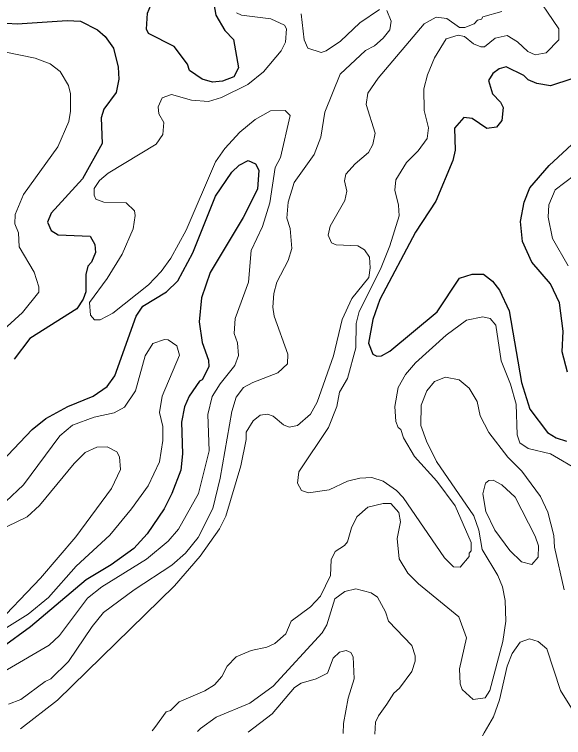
# Model space of a CAD drawing. Extents: x 763.2 to 816.8, y 7896.5 to 7952.7.
# Drawn here: x 768.614 to 770.738, y 7897.184 to 7899.98 of the extents above; entities that cross this region are included whole.
import ezdxf

# ---------------------------------------------------------------- set-up
doc = ezdxf.new("R2010")
doc.units = 0
doc.header["$LTSCALE"] = 0.064
doc.layers.add('1', color=7, linetype='Continuous', lineweight=25)
doc.layers.add('2', color=7, linetype='Continuous', lineweight=13)

msp = doc.modelspace()

# ---------------------------------------------------------------- linework, layer by layer
at = {"layer": '1'}
msp.add_lwpolyline([(769.1323, 7899.9058), (769.1246, 7899.9226), (769.1292, 7899.9856), (769.1547, 7900.0481), (769.2076, 7900.1279), (769.2429, 7900.1573), (769.2873, 7900.1695), (769.3306, 7900.1598), (769.3691, 7900.1164), (769.3925, 7899.9768), (769.4285, 7899.918), (769.4611, 7899.883), (769.4803, 7899.7731), (769.4623, 7899.7393), (769.4191, 7899.7214), (769.3797, 7899.7179), (769.3403, 7899.7291), (769.2909, 7899.7634), (769.2831, 7899.7873), (769.2325, 7899.8556)], close=True, dxfattribs=at)
for points in [[(768.5843, 7899.9463), (768.6246, 7899.9431), (768.8177, 7899.956), (768.8695, 7899.9541), (768.9358, 7899.921), (768.9653, 7899.8943), (768.9975, 7899.8493)], [(768.9975, 7899.8493), (769.0149, 7899.7756), (769.0172, 7899.7302), (769.0073, 7899.6784), (768.96, 7899.6134), (768.9495, 7899.5807)], [(770.7703, 7899.7316), (770.688, 7899.7034), (770.6353, 7899.7127), (770.6013, 7899.7265), (770.5841, 7899.7444), (770.5163, 7899.7768), (770.4888, 7899.7697), (770.4649, 7899.7516), (770.4476, 7899.724), (770.4631, 7899.6734), (770.4941, 7899.6409), (770.5041, 7899.6196), (770.4995, 7899.57), (770.4792, 7899.5435), (770.442, 7899.5387), (770.3853, 7899.5774), (770.3527, 7899.5811), (770.3159, 7899.5403), (770.3188, 7899.4557), (770.3104, 7899.4146), (770.2437, 7899.2583), (770.1658, 7899.1385), (770.0272, 7898.8779), (770, 7898.8), (769.9838, 7898.7092), (770.0001, 7898.6666), (770.0161, 7898.6587), (770.0337, 7898.6598), (770.0668, 7898.6772), (770.2499, 7898.8303), (770.3355, 7898.96), (770.385, 7898.976), (770.428, 7898.9759), (770.4629, 7898.9491), (770.4904, 7898.914), (770.5276, 7898.8336), (770.5756, 7898.5567), (770.6077, 7898.4541), (770.6767, 7898.3634), (770.7095, 7898.3427), (770.7495, 7898.33)], [(768.9495, 7899.5807), (768.9533, 7899.4809), (768.8777, 7899.3447), (768.7562, 7899.212), (768.7416, 7899.1761), (768.7561, 7899.1444), (768.7836, 7899.1283), (768.907, 7899.1225), (768.9249, 7899.0903), (768.9281, 7899.0599), (768.9116, 7899.0221), (768.8977, 7899.006), (768.8898, 7898.9746), (768.8905, 7898.9074), (768.8801, 7898.8794), (768.855, 7898.8412), (768.6729, 7898.7271), (768.613, 7898.647)], [(770.7531, 7898.5962), (770.7334, 7898.6751), (770.7363, 7898.7547), (770.722, 7898.8647), (770.6875, 7898.9381), (770.6161, 7899.0216), (770.58, 7899.1016), (770.5722, 7899.1795), (770.5853, 7899.2543), (770.6081, 7899.3094), (770.6828, 7899.3961), (770.8729, 7899.573)], [(768.5633, 7898.2497), (768.6822, 7898.375), (768.7358, 7898.4174), (768.8202, 7898.4638), (768.9188, 7898.5033), (768.9724, 7898.5409), (769.0024, 7898.5828), (769.0848, 7898.8138), (769.1103, 7898.8519), (769.2025, 7898.9075), (769.2455, 7898.9492), (769.304, 7899.0586), (769.3921, 7899.2773), (769.4544, 7899.37), (769.4836, 7899.3968), (769.5183, 7899.4149), (769.5467, 7899.4017), (769.5595, 7899.3774), (769.5547, 7899.3043), (769.4986, 7899.1945), (769.3708, 7898.9815), (769.3381, 7898.8836), (769.3281, 7898.7908), (769.3398, 7898.7118), (769.365, 7898.6424), (769.3656, 7898.6175), (769.3396, 7898.5664), (769.3301, 7898.5622), (769.2902, 7898.5032), (769.2722, 7898.4622), (769.2607, 7898.4038), (769.2638, 7898.2807), (769.2576, 7898.2173), (769.2231, 7898.1276), (769.1928, 7898.0687), (769.1275, 7897.9708), (769.0765, 7897.915), (768.9888, 7897.8521), (768.8919, 7897.7929), (768.6761, 7897.6113), (768.4562, 7897.4515)]]:
    msp.add_lwpolyline(points, dxfattribs=at)
at = {"layer": '2'}
for points in [[(770.1614, 7898.2703), (770.2476, 7898.175), (770.3189, 7898.0792), (770.3809, 7897.9378), (770.3814, 7897.9061), (770.3734, 7897.8963), (770.3729, 7897.8837), (770.3385, 7897.8422), (770.3127, 7897.8435), (770.2774, 7897.8792), (770.1173, 7898.1116), (770.0925, 7898.1394), (770.041, 7898.1754), (769.9961, 7898.189), (769.9501, 7898.1864), (769.9022, 7898.1747), (769.8318, 7898.1417), (769.751, 7898.1304), (769.7246, 7898.1384), (769.7092, 7898.1667), (769.7145, 7898.2116), (769.8288, 7898.3825), (769.8614, 7898.4632), (769.872, 7898.5189), (769.9024, 7898.5717), (769.9341, 7898.6908), (769.9361, 7898.7849), (769.9478, 7898.831), (770.0299, 7898.9953), (770.0664, 7899.0848), (770.1017, 7899.2011), (770.1002, 7899.2418), (770.0857, 7899.3004), (770.0893, 7899.3402), (770.1305, 7899.4077), (770.1753, 7899.4527), (770.2102, 7899.5004), (770.2153, 7899.5416), (770.1992, 7899.6079), (770.1974, 7899.6917), (770.2124, 7899.7471), (770.2394, 7899.8118), (770.2847, 7899.8852), (770.3307, 7899.9), (770.3551, 7899.8951), (770.3897, 7899.8658), (770.4182, 7899.8543), (770.4323, 7899.8552), (770.4743, 7899.8888), (770.5201, 7899.8984), (770.5604, 7899.8739), (770.5995, 7899.8369), (770.6289, 7899.8232), (770.6707, 7899.8314), (770.7201, 7899.8821), (770.7199, 7899.9248), (770.6134, 7900.0832)], [(770.0266, 7899.9985), (769.9498, 7899.9482), (769.8752, 7899.8773), (769.82, 7899.8398), (769.8008, 7899.8333), (769.7489, 7899.8499), (769.7343, 7899.8815), (769.7237, 7899.9821)], [(769.4728, 7899.9858), (769.4921, 7899.9773), (769.6057, 7899.9626), (769.6585, 7899.9388), (769.6663, 7899.9239), (769.6632, 7899.8731), (769.6464, 7899.8389), (769.577, 7899.7582), (769.5169, 7899.7097), (769.4151, 7899.6586), (769.3647, 7899.6438), (769.2983, 7899.6486), (769.2219, 7899.6698), (769.1858, 7899.6572), (769.1704, 7899.6224), (769.172, 7899.5951), (769.1913, 7899.5626), (769.1884, 7899.5155), (769.1618, 7899.478), (768.976, 7899.3667), (768.9432, 7899.3375), (768.9221, 7899.3073), (768.9223, 7899.2808), (768.9295, 7899.2656), (768.9593, 7899.2538), (769.0457, 7899.2521), (769.079, 7899.2206), (769.0815, 7899.2023), (769.0727, 7899.1511), (769.0301, 7899.0533), (768.9726, 7898.9587), (768.9038, 7898.8656), (768.9079, 7898.8164), (768.924, 7898.7993), (768.9459, 7898.7995), (768.9944, 7898.8254), (769.1324, 7898.9339), (769.1817, 7898.9865), (769.2187, 7899.0372), (769.2786, 7899.1457), (769.3922, 7899.41), (769.4283, 7899.4614), (769.4864, 7899.5242), (769.5446, 7899.5739), (769.6042, 7899.6074), (769.6619, 7899.6079), (769.681, 7899.5892), (769.6436, 7899.4274), (769.6221, 7899.3884), (769.6026, 7899.2517), (769.573, 7899.1597), (769.5302, 7899.0669), (769.52, 7898.9447), (769.4677, 7898.804), (769.4645, 7898.7462), (769.4773, 7898.7094), (769.4804, 7898.6613), (769.4671, 7898.6229), (769.4098, 7898.5519), (769.3794, 7898.5023), (769.3627, 7898.4326), (769.3674, 7898.2919), (769.3265, 7898.1276), (769.2488, 7897.9894), (769.2085, 7897.9434), (769.1252, 7897.8734), (768.9517, 7897.767), (768.8964, 7897.723), (768.7884, 7897.5776), (768.7478, 7897.5403), (768.4396, 7897.3614)], [(768.5913, 7897.3129), (768.6381, 7897.3308), (768.7323, 7897.4004), (768.7551, 7897.4112), (768.8227, 7897.4773), (768.9151, 7897.6135), (768.9588, 7897.6673), (769.0776, 7897.755), (769.2233, 7897.8496), (769.2762, 7897.8962), (769.3249, 7897.9569), (769.3817, 7898.0697), (769.41, 7898.1862), (769.4545, 7898.445), (769.4715, 7898.5001), (769.5003, 7898.5371), (769.5361, 7898.5571), (769.6326, 7898.5941), (769.6709, 7898.6294), (769.6711, 7898.6662), (769.6191, 7898.8132), (769.6141, 7898.8479), (769.6173, 7898.9012), (769.6287, 7898.9447), (769.6734, 7899.0282), (769.6875, 7899.0747), (769.6812, 7899.1524), (769.6682, 7899.1926), (769.6725, 7899.2544), (769.6966, 7899.3305), (769.7732, 7899.4385), (769.7999, 7899.5055), (769.8146, 7899.6026), (769.8747, 7899.7493), (769.9719, 7899.8405), (770.0075, 7899.8592), (770.0408, 7899.8882), (770.0656, 7899.92), (770.0709, 7899.954), (770.054, 7899.9952)], [(770.4995, 7899.9909), (770.4259, 7899.9714), (770.4207, 7899.9614), (770.4056, 7899.958), (770.3925, 7899.9432), (770.3565, 7899.93), (770.3357, 7899.93), (770.2867, 7899.9637), (770.2448, 7899.9689), (770.1985, 7899.9435), (770.0206, 7899.733), (769.9809, 7899.6756), (769.9741, 7899.6319), (770.01, 7899.5207), (769.9999, 7899.4769), (769.9836, 7899.4465), (769.9317, 7899.4027), (769.8955, 7899.3619), (769.8903, 7899.3359), (769.8997, 7899.2971), (769.8916, 7899.26), (769.8353, 7899.1609), (769.8276, 7899.1258), (769.841, 7899.0968), (769.8582, 7899.0887), (769.9428, 7899.0852), (769.9687, 7899.0701), (769.987, 7899.0416), (769.9904, 7898.9996), (769.9856, 7898.9633), (769.9188, 7898.8817), (769.8819, 7898.8007), (769.8481, 7898.6603), (769.7857, 7898.481), (769.7593, 7898.434), (769.7095, 7898.3903), (769.677, 7898.3836), (769.6548, 7898.3935), (769.6149, 7898.4262), (769.5926, 7898.4341), (769.5645, 7898.4309), (769.5378, 7898.409), (769.5107, 7898.3643), (769.5104, 7898.3361), (769.4904, 7898.234), (769.432, 7898.0395), (769.407, 7897.9911), (769.3322, 7897.885), (769.2331, 7897.7708)], [(768.5251, 7898.7189), (768.645, 7898.8276), (768.7079, 7898.9054), (768.7082, 7898.9263), (768.6909, 7898.9834), (768.6329, 7899.0812), (768.6297, 7899.1348), (768.6149, 7899.1702), (768.6167, 7899.2057), (768.6489, 7899.2833), (768.7822, 7899.468), (768.8247, 7899.5659), (768.8314, 7899.6054), (768.8314, 7899.6724), (768.8233, 7899.7046), (768.7909, 7899.7598), (768.7516, 7899.7889), (768.6946, 7899.8115), (768.5809, 7899.8342)], [(770.818, 7899.3872), (770.7058, 7899.3014), (770.681, 7899.2434), (770.679, 7899.1958), (770.6952, 7899.1137), (770.756, 7899.0078)], [(770.8024, 7898.2143), (770.6879, 7898.2808), (770.6017, 7898.3012), (770.5685, 7898.3237), (770.559, 7898.3544), (770.5554, 7898.4727), (770.5331, 7898.5496), (770.4963, 7898.6403), (770.4765, 7898.7782), (770.4549, 7898.8038), (770.426, 7898.8104), (770.3627, 7898.7976), (770.2841, 7898.7392), (770.1657, 7898.6325), (770.1274, 7898.5873), (770.0988, 7898.5378), (770.0856, 7898.4632)], [(768.463, 7897.5348), (768.6669, 7897.6611), (768.7457, 7897.7255), (768.8524, 7897.8469), (768.9828, 7897.9659), (769.0667, 7898.0678), (769.1308, 7898.1574), (769.1756, 7898.2499), (769.1884, 7898.3317), (769.1881, 7898.3866), (769.1755, 7898.4401), (769.1859, 7898.5039), (769.2522, 7898.6618), (769.2423, 7898.6987), (769.2083, 7898.7218), (769.195, 7898.7233), (769.1491, 7898.7069), (769.1193, 7898.6595), (769.0829, 7898.5247), (769.04, 7898.4607), (768.9996, 7898.4387), (768.9221, 7898.4227), (768.8384, 7898.3913), (768.7899, 7898.3509), (768.6492, 7898.1615), (768.5813, 7898.0969)], [(769.1468, 7897.2094), (769.1565, 7897.2225), (769.2014, 7897.2832), (769.2171, 7897.2887), (769.2508, 7897.3215), (769.3503, 7897.3641), (769.3876, 7897.3878), (769.4162, 7897.4197), (769.4365, 7897.4597), (769.4721, 7897.4953), (769.5301, 7897.5202), (769.5906, 7897.5326), (769.6213, 7897.5467), (769.6633, 7897.5849), (769.6848, 7897.6337), (769.7597, 7897.6893), (769.798, 7897.7309), (769.8371, 7897.8108), (769.8393, 7897.8705), (769.8541, 7897.9032), (769.8905, 7897.9257), (769.9027, 7897.9406), (769.9181, 7897.9947), (769.9383, 7898.0367), (769.9805, 7898.0742), (770.0403, 7898.0891), (770.0704, 7898.0887), (770.1012, 7898.0537), (770.107, 7898.0178), (770.0952, 7897.9535), (770.1022, 7897.8746), (770.1358, 7897.8194), (770.1766, 7897.7781), (770.3328, 7897.65), (770.3631, 7897.5687), (770.3355, 7897.4491), (770.3387, 7897.3913), (770.3462, 7897.3694), (770.3883, 7897.3301), (770.4353, 7897.3367), (770.4535, 7897.3656), (770.5029, 7897.5551), (770.5145, 7897.6339), (770.5128, 7897.7134), (770.5016, 7897.7658), (770.4835, 7897.8108), (770.4239, 7897.9107), (770.4108, 7897.9862), (770.3913, 7898.0412), (770.2471, 7898.2513), (770.208, 7898.3294), (770.186, 7898.3899), (770.1878, 7898.4692), (770.2089, 7898.5246), (770.2389, 7898.5604), (770.2817, 7898.5773), (770.3342, 7898.567), (770.3725, 7898.535), (770.4039, 7898.4826), (770.4159, 7898.4283), (770.4492, 7898.363), (770.5233, 7898.2677), (770.577, 7898.214), (770.6492, 7898.1154), (770.6772, 7898.0546), (770.7004, 7897.9651), (770.7038, 7897.9192), (770.74, 7897.7549)], [(770.0856, 7898.4632), (770.0891, 7898.4064), (770.0985, 7898.3825), (770.1082, 7898.3749), (770.1186, 7898.3427), (770.1614, 7898.2703)], [(768.5862, 7898.0002), (768.6636, 7898.0374), (768.7115, 7898.0807), (768.8449, 7898.2435), (768.8876, 7898.2862), (768.9328, 7898.3068), (768.9732, 7898.3084), (769.0102, 7898.288), (769.0205, 7898.2689), (769.0237, 7898.2207), (768.989, 7898.1461), (768.8514, 7897.9593), (768.7154, 7897.8), (768.5259, 7897.6044)], [(769.2331, 7897.7708), (768.7812, 7897.3286), (768.637, 7897.2168)], [(770.0087, 7897.1968), (770.0104, 7897.2434), (770.0223, 7897.2672), (770.0541, 7897.3128), (770.0817, 7897.3552), (770.1036, 7897.3744), (770.1508, 7897.4393), (770.1644, 7897.4795), (770.1644, 7897.4998), (770.1508, 7897.5391), (770.061, 7897.6331), (770.0494, 7897.67), (770.0191, 7897.7263), (769.9946, 7897.7426), (769.9352, 7897.7588), (769.8918, 7897.7489), (769.8532, 7897.7202), (769.8223, 7897.6201), (769.8046, 7897.5879), (769.6151, 7897.3821), (769.524, 7897.3171), (769.3941, 7897.262), (769.3341, 7897.2189), (769.3227, 7897.2068)], [(770.914, 7897.1836), (770.9003, 7897.1911), (770.8352, 7897.2267), (770.7887, 7897.2664), (770.726, 7897.3656), (770.6736, 7897.5269), (770.6405, 7897.5552), (770.6059, 7897.5649), (770.5706, 7897.553), (770.539, 7897.5084), (770.5195, 7897.4597), (770.4902, 7897.3296), (770.4671, 7897.2631), (770.4308, 7897.2017), (770.4243, 7897.1908)], [(769.5187, 7897.204), (769.6116, 7897.2749), (769.6975, 7897.3768), (769.7231, 7897.394), (769.7806, 7897.4106), (769.825, 7897.433), (769.8464, 7897.4902), (769.8714, 7897.5134), (769.8967, 7897.5202), (769.9153, 7897.5128), (769.9247, 7897.4959), (769.9279, 7897.4109), (769.9044, 7897.3357), (769.8866, 7897.238), (769.8854, 7897.1986)]]:
    msp.add_lwpolyline(points, dxfattribs=at)
msp.add_lwpolyline([(770.6397, 7897.8806), (770.6408, 7897.925), (770.6281, 7897.9619), (770.5506, 7898.1137), (770.4998, 7898.1614), (770.4664, 7898.1792), (770.4496, 7898.177), (770.4368, 7898.1667), (770.4261, 7898.1256), (770.4377, 7898.0573), (770.4719, 7897.9857), (770.5303, 7897.9063), (770.5751, 7897.8627), (770.6156, 7897.8528)], close=True, dxfattribs=at)

doc.saveas('drawing.dxf')
